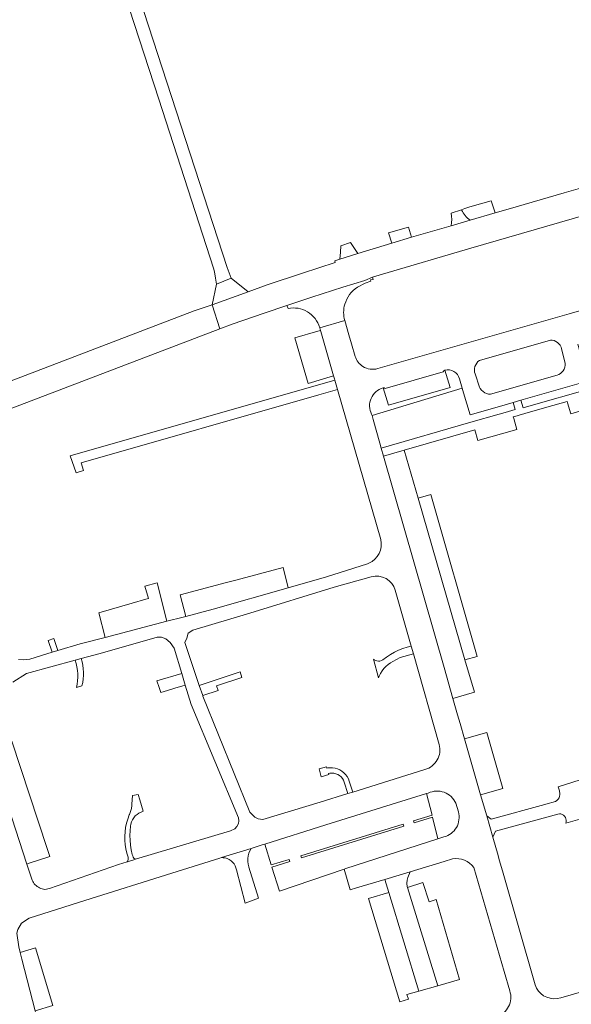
# Model space of a CAD drawing. Header units: metres. Extents: x 166325 to 190320, y 381923 to 404576.
# Tile 915 of 1056: x 177371 to 177509, y 399990 to 400237. Entities that reach past the tile are written whole.
import ezdxf

# ---------------------------------------------------------------- set-up
doc = ezdxf.new("R2010")
doc.units = ezdxf.units.M
doc.layers.add('B-WE-VH-VERHARDING_ASFALT-GV', color=8, linetype='Continuous', lineweight=18)
doc.layers.add('B-WE-VH-VERHARDING_BETONSTRAATSTEEN-GV', color=8, linetype='Continuous', lineweight=18)

msp = doc.modelspace()

# ---------------------------------------------------------------- linework, layer by layer
at = {"layer": 'B-WE-VH-VERHARDING_ASFALT-GV', "flags": 128}
for points in [[(177386.026, 400277.103), (177405.61, 400216.922), (177419.218, 400174.657), (177419.498, 400173.682), (177419.778, 400172.137), (177419.988, 400170.673), (177423.698, 400172.109), (177422.694, 400174.792), (177399.47, 400246.122), (177389.111, 400277.939), (177385.677, 400288.486)], [(177386.026, 400277.103), (177405.61, 400216.922), (177419.218, 400174.657), (177419.498, 400173.682), (177419.778, 400172.137), (177419.988, 400170.673), (177423.698, 400172.109), (177422.694, 400174.792), (177399.47, 400246.122), (177389.111, 400277.939), (177385.677, 400288.486)], [(177511.076, 400194.659), (177506.942, 400193.464), (177492.945, 400189.417), (177489.706, 400188.476), (177483.411, 400186.648), (177478.711, 400185.248), (177468.764, 400182.368), (177463.841, 400180.861), (177455.361, 400178.282), (177450.886, 400176.856), (177449.567, 400176.492), (177449.689, 400176.08), (177441.512, 400173.401), (177432.678, 400170.443), (177427.886, 400168.71), (177418.933, 400165.504), (177420.873, 400159.46), (177423.94, 400160.63), (177431.909, 400163.395), (177437.608, 400165.271), (177443.813, 400167.366), (177451.641, 400169.897), (177457.129, 400171.59), (177459.056, 400172.349), (177461.5, 400173.12), (177483.652, 400179.66), (177518.491, 400189.74)], [(177511.076, 400194.659), (177506.942, 400193.464), (177492.945, 400189.417), (177489.706, 400188.476), (177483.411, 400186.648), (177478.711, 400185.248), (177468.764, 400182.368), (177463.841, 400180.861), (177455.361, 400178.282), (177450.886, 400176.856), (177449.567, 400176.492), (177449.689, 400176.08), (177441.512, 400173.401), (177432.678, 400170.443), (177427.886, 400168.71), (177418.933, 400165.504), (177420.873, 400159.46), (177423.94, 400160.63), (177431.909, 400163.395), (177437.608, 400165.271), (177443.813, 400167.366), (177451.641, 400169.897), (177457.129, 400171.59), (177459.056, 400172.349), (177461.5, 400173.12), (177483.652, 400179.66), (177518.491, 400189.74)], [(177455.26, 400169.868), (177457.171, 400170.872), (177458.627, 400171.359), (177458.545, 400171.683), (177459.153, 400171.829), (177459.056, 400172.349), (177457.129, 400171.59), (177451.641, 400169.897), (177443.813, 400167.366), (177437.608, 400165.271), (177437.902, 400164.562)], [(177455.26, 400169.868), (177457.171, 400170.872), (177458.627, 400171.359), (177458.545, 400171.683), (177459.153, 400171.829), (177459.056, 400172.349), (177457.129, 400171.59), (177451.641, 400169.897), (177443.813, 400167.366), (177437.608, 400165.271), (177437.902, 400164.562)], [(177531.77, 400170.006), (177508.161, 400163.224), (177460.37, 400149.495)], [(177531.77, 400170.006), (177508.161, 400163.224), (177460.37, 400149.495)], [(177232.697, 400087.678), (177420.873, 400159.46), (177418.933, 400165.504), (177414.404, 400163.95), (177309.548, 400123.856), (177300.79, 400120.507), (177296.766, 400118.968), (177292.618, 400117.303), (177284.1, 400113.996), (177260.344, 400104.988), (177257.538, 400103.826), (177256.647, 400103.484), (177246.662, 400099.646), (177245.193, 400099.127), (177202.502, 400082.868)], [(177232.697, 400087.678), (177420.873, 400159.46), (177418.933, 400165.504), (177414.404, 400163.95), (177309.548, 400123.856), (177300.79, 400120.507), (177296.766, 400118.968), (177292.618, 400117.303), (177284.1, 400113.996), (177260.344, 400104.988), (177257.538, 400103.826), (177256.647, 400103.484), (177246.662, 400099.646), (177245.193, 400099.127), (177202.502, 400082.868)], [(177454.71, 400152.544), (177453.789, 400155.676), (177453.12, 400157.949), (177452.07, 400161.52), (177445.811, 400159.73), (177446.005, 400159.056), (177446.084, 400158.782), (177449.268, 400147.732), (177449.5, 400146.925), (177449.591, 400146.61), (177450.268, 400144.26), (177461.081, 400106.728)], [(177445.811, 400159.73), (177452.07, 400161.52)], [(177454.71, 400152.544), (177453.789, 400155.676), (177453.12, 400157.949), (177452.07, 400161.52), (177445.811, 400159.73), (177446.005, 400159.056), (177446.084, 400158.782), (177449.268, 400147.732), (177449.5, 400146.925), (177449.591, 400146.61), (177450.268, 400144.26), (177461.081, 400106.728)], [(177445.811, 400159.73), (177452.07, 400161.52)], [(177480.782, 400146.978), (177481.471, 400144.601), (177481.801, 400143.462), (177483.408, 400137.922), (177490.199, 400139.873), (177494.236, 400141.033), (177496.153, 400141.584), (177510.122, 400145.598), (177512.995, 400146.423), (177512.253, 400149.02), (177512.074, 400149.645), (177511.574, 400151.396), (177511.219, 400152.639), (177510.367, 400155.621)], [(177480.782, 400146.978), (177481.471, 400144.601), (177481.801, 400143.462), (177483.408, 400137.922), (177490.199, 400139.873), (177494.236, 400141.033), (177496.153, 400141.584), (177510.122, 400145.598), (177512.995, 400146.423), (177512.253, 400149.02), (177512.074, 400149.645), (177511.574, 400151.396), (177511.219, 400152.639), (177510.367, 400155.621)], [(177462.209, 400144.513), (177476.72, 400148.664)], [(177458.895, 400137.781), (177458.803, 400138.105)], [(177458.895, 400137.781), (177458.803, 400138.105)], [(177500.001, 399994.526), (177499.661, 399995.309), (177491.502, 400023.893), (177490.721, 400026.631), (177490.41, 400027.72), (177489.099, 400032.28), (177487.571, 400037.595), (177486.049, 400042.89), (177482.871, 400053.948), (177482.038, 400056.854), (177480.939, 400060.69), (177480.299, 400062.924), (177479.136, 400066.981), (177476.912, 400074.744), (177461.761, 400127.621), (177461.198, 400129.635), (177460.861, 400130.828), (177459.19, 400136.739), (177458.895, 400137.781)], [(177500.001, 399994.526), (177499.661, 399995.309), (177491.502, 400023.893), (177490.721, 400026.631), (177490.41, 400027.72), (177489.099, 400032.28), (177487.571, 400037.595), (177486.049, 400042.89), (177482.871, 400053.948), (177482.038, 400056.854), (177480.939, 400060.69), (177480.299, 400062.924), (177479.136, 400066.981), (177476.912, 400074.744), (177461.761, 400127.621), (177461.198, 400129.635), (177460.861, 400130.828), (177459.19, 400136.739), (177458.895, 400137.781)], [(177458.132, 400100.8), (177457.79, 400100.691), (177447.522, 400097.42), (177437.935, 400094.67), (177419.158, 400089.283), (177412.361, 400087.518), (177411.706, 400087.348), (177407.628, 400086.289), (177392.179, 400082.276), (177385.914, 400080.649), (177380.356, 400078.963), (177378.924, 400078.528), (177373.307, 400076.824), (177371.672, 400076.611), (177370.528, 400076.752)], [(177458.132, 400100.8), (177457.79, 400100.691), (177447.522, 400097.42), (177437.935, 400094.67), (177419.158, 400089.283), (177412.361, 400087.518), (177411.706, 400087.348), (177407.628, 400086.289), (177392.179, 400082.276), (177385.914, 400080.649), (177380.356, 400078.963), (177378.924, 400078.528), (177373.307, 400076.824), (177371.672, 400076.611), (177370.528, 400076.752)], [(177415.701, 400070.263), (177412.122, 400080.987), (177412.563, 400082.026), (177412.948, 400083.347), (177414.048, 400084.093), (177428.373, 400088.29), (177449.431, 400094.79), (177458.714, 400097.409)], [(177415.701, 400070.263), (177412.122, 400080.987), (177412.563, 400082.026), (177412.948, 400083.347), (177414.048, 400084.093), (177428.373, 400088.29), (177449.431, 400094.79), (177458.714, 400097.409)], [(177464.717, 400094.053), (177468.68, 400080.09), (177469.234, 400078.139), (177475.671, 400055.459)], [(177464.717, 400094.053), (177468.68, 400080.09), (177469.234, 400078.139), (177475.671, 400055.459)], [(177369.101, 400071.041), (177372.481, 400073.236), (177384.699, 400076.564), (177386.196, 400076.972), (177390.948, 400078.266), (177405.149, 400082.324), (177406.277, 400082.344), (177407.356, 400081.882), (177408.407, 400080.978), (177409.428, 400079.531), (177411.325, 400073.252), (177412.202, 400070.347), (177413.67, 400065.487), (177425.49, 400037.078), (177425.618, 400036.351), (177425.486, 400035.71), (177425.09, 400034.952), (177424.597, 400034.397), (177423.521, 400033.892), (177399.749, 400026.741), (177399.351, 400026.621), (177397.702, 400026.125), (177395.515, 400025.467), (177378.219, 400019.471), (177377.067, 400019.21), (177376.732, 400019.264), (177376.403, 400019.346), (177376.082, 400019.456), (177375.771, 400019.592), (177375.473, 400019.754), (177375.189, 400019.941), (177374.923, 400020.151), (177374.675, 400020.383), (177374.447, 400020.635), (177374.242, 400020.905), (177374.06, 400021.191), (177373.903, 400021.492), (177372.577, 400025.547), (177364.065, 400051.575)], [(177369.101, 400071.041), (177372.481, 400073.236), (177384.699, 400076.564), (177386.196, 400076.972), (177390.948, 400078.266), (177405.149, 400082.324), (177406.277, 400082.344), (177407.356, 400081.882), (177408.407, 400080.978), (177409.428, 400079.531), (177411.325, 400073.252), (177412.202, 400070.347), (177413.67, 400065.487), (177425.49, 400037.078), (177425.618, 400036.351), (177425.486, 400035.71), (177425.09, 400034.952), (177424.597, 400034.397), (177423.521, 400033.892), (177399.749, 400026.741), (177399.351, 400026.621), (177397.702, 400026.125), (177395.515, 400025.467), (177378.219, 400019.471), (177377.067, 400019.21), (177376.732, 400019.264), (177376.403, 400019.346), (177376.082, 400019.456), (177375.771, 400019.592), (177375.473, 400019.754), (177375.189, 400019.941), (177374.923, 400020.151), (177374.675, 400020.383), (177374.447, 400020.635), (177374.242, 400020.905), (177374.06, 400021.191), (177373.903, 400021.492), (177372.577, 400025.547), (177364.065, 400051.575)], [(177472.141, 400049.23), (177454.085, 400043.563), (177452.866, 400043.18), (177445.92, 400041), (177431.572, 400036.663), (177430.448, 400036.844), (177429.611, 400037.281), (177428.345, 400038.551), (177416.596, 400067.583), (177416.55, 400067.72), (177415.701, 400070.263)], [(177472.141, 400049.23), (177454.085, 400043.563), (177452.866, 400043.18), (177445.92, 400041), (177431.572, 400036.663), (177430.448, 400036.844), (177429.611, 400037.281), (177428.345, 400038.551), (177416.596, 400067.583), (177416.55, 400067.72), (177415.701, 400070.263)], [(177370.926, 400003.454), (177370.58, 400004.813), (177370.036, 400008.244), (177370.335, 400009.205), (177371.248, 400010.759), (177373.143, 400012.054), (177387.088, 400016.399), (177408.853, 400023.244), (177420.817, 400027.006), (177421.298, 400027.157), (177428.69, 400029.482), (177431.665, 400030.423), (177432.061, 400030.548), (177447.312, 400035.37), (177472.557, 400043.177), (177472.962, 400043.302)], [(177370.926, 400003.454), (177370.58, 400004.813), (177370.036, 400008.244), (177370.335, 400009.205), (177371.248, 400010.759), (177373.143, 400012.054), (177387.088, 400016.399), (177408.853, 400023.244), (177420.817, 400027.006), (177421.298, 400027.157), (177428.69, 400029.482), (177431.665, 400030.423), (177432.061, 400030.548), (177447.312, 400035.37), (177472.557, 400043.177), (177472.962, 400043.302)], [(177479.841, 400040.75), (177480.5, 400038.579)], [(177479.841, 400040.75), (177480.5, 400038.579)], [(177476.87, 400032.34), (177475.376, 400031.86), (177452.312, 400024.45), (177451.9, 400024.308), (177453.462, 400019.12), (177454.986, 400019.579), (177462.097, 400021.719), (177468.48, 400023.64), (177476.956, 400026.191), (177479.051, 400026.822)], [(177476.87, 400032.34), (177475.376, 400031.86), (177452.312, 400024.45), (177451.9, 400024.308), (177453.462, 400019.12), (177454.986, 400019.579), (177462.097, 400021.719), (177468.48, 400023.64), (177476.956, 400026.191), (177479.051, 400026.822)], [(177484.341, 400024.68), (177491.921, 399998.702), (177493.352, 399993.798)], [(177484.341, 400024.68), (177491.921, 399998.702), (177493.352, 399993.798)], [(177383.921, 399956.47), (177380.046, 399969.542), (177379.697, 399970.73), (177379.304, 399972.072), (177379.253, 399972.247), (177379.042, 399972.967), (177376.285, 399982.389), (177374.806, 399988.202), (177374.65, 399988.816), (177373.988, 399991.417), (177371.348, 400001.795), (177370.926, 400003.454)], [(177383.921, 399956.47), (177380.046, 399969.542), (177379.697, 399970.73), (177379.304, 399972.072), (177379.253, 399972.247), (177379.042, 399972.967), (177376.285, 399982.389), (177374.806, 399988.202), (177374.65, 399988.816), (177373.988, 399991.417), (177371.348, 400001.795), (177370.926, 400003.454)], [(177529.63, 399998.89), (177506.08, 399992.12)], [(177529.63, 399998.89), (177506.08, 399992.12)]]:
    msp.add_lwpolyline(points, dxfattribs=at)
at = {"layer": 'B-WE-VH-VERHARDING_ASFALT-GV'}
for points in [[(177452.101, 400165.603, -0.1807665), (177455.26, 400169.868)], [(177452.101, 400165.603, -0.1807665), (177455.26, 400169.868)], [(177437.902, 400164.562, -0.1868884), (177442.761, 400163.714)], [(177437.902, 400164.562, -0.1868884), (177442.761, 400163.714)], [(177442.761, 400163.714, -0.1902252), (177445.811, 400159.73)], [(177442.761, 400163.714, -0.1902252), (177445.811, 400159.73)], [(177452.07, 400161.52, -0.1374004), (177452.101, 400165.603)], [(177452.07, 400161.52, -0.1374004), (177452.101, 400165.603)], [(177456.629, 400150.055, -0.1746948), (177454.71, 400152.544)], [(177456.629, 400150.055, -0.1746948), (177454.71, 400152.544)], [(177460.37, 400149.495, -0.2132942), (177456.629, 400150.055)], [(177460.37, 400149.495, -0.2132942), (177456.629, 400150.055)], [(177476.72, 400148.664, -0.3193187), (177477.092, 400149.103)], [(177476.72, 400148.664, -0.3193187), (177477.092, 400149.103)], [(177477.092, 400149.103, -0.4126122), (177480.782, 400146.978)], [(177458.803, 400138.105, -0.4763044), (177461.657, 400144.677)], [(177458.803, 400138.105, -0.4763044), (177461.657, 400144.677)], [(177461.657, 400144.677, -0.3373225), (177462.209, 400144.513)], [(177461.081, 400106.728, -0.3581223), (177458.132, 400100.8)], [(177461.081, 400106.728, -0.3581223), (177458.132, 400100.8)], [(177458.714, 400097.409, -0.4138151), (177464.717, 400094.053)], [(177458.714, 400097.409, -0.4138151), (177464.717, 400094.053)], [(177475.671, 400055.459, -0.4222578), (177472.141, 400049.23)], [(177475.671, 400055.459, -0.4222578), (177472.141, 400049.23)], [(177472.962, 400043.302, -0.4291253), (177479.841, 400040.75)], [(177472.962, 400043.302, -0.4291253), (177479.841, 400040.75)], [(177480.5, 400038.579, -0.4238317), (177476.87, 400032.34)], [(177480.5, 400038.579, -0.4238317), (177476.87, 400032.34)], [(177479.051, 400026.822, -0.2982358), (177484.341, 400024.68)], [(177479.051, 400026.822, -0.2982358), (177484.341, 400024.68)], [(177493.352, 399993.798, -0.4193213), (177490.081, 399987.38)], [(177493.352, 399993.798, -0.4193213), (177490.081, 399987.38)], [(177506.08, 399992.12, -0.3635639), (177500.001, 399994.526)], [(177506.08, 399992.12, -0.3635639), (177500.001, 399994.526)]]:
    msp.add_lwpolyline(points, format="xyb", dxfattribs=at)
at = {"layer": 'B-WE-VH-VERHARDING_ASFALT-GV', "flags": 128}
for points in [[(177486.675, 400143.76), (177486.3, 400144.103), (177485.984, 400144.501), (177485.771, 400144.868), (177484.678, 400148.203), (177484.564, 400148.617), (177484.51, 400149.094), (177484.537, 400149.573), (177484.642, 400150.042), (177484.824, 400150.487), (177485.077, 400150.895), (177485.394, 400151.256), (177485.766, 400151.559), (177503.512, 400156.665), (177503.992, 400156.625), (177504.459, 400156.506), (177504.9, 400156.312), (177505.303, 400156.048), (177505.657, 400155.72), (177505.952, 400155.339), (177506.18, 400154.914), (177506.312, 400154.544), (177507.197, 400150.746), (177507.184, 400150.34), (177507.094, 400149.864), (177506.928, 400149.408), (177506.689, 400148.986), (177506.384, 400148.609), (177506.021, 400148.287), (177505.611, 400148.029), (177505.163, 400147.842), (177488.555, 400143.077), (177488.05, 400143.134), (177487.561, 400143.269), (177487.098, 400143.48)], [(177486.675, 400143.76), (177486.3, 400144.103), (177485.984, 400144.501), (177485.771, 400144.868), (177484.678, 400148.203), (177484.564, 400148.617), (177484.51, 400149.094), (177484.537, 400149.573), (177484.642, 400150.042), (177484.824, 400150.487), (177485.077, 400150.895), (177485.394, 400151.256), (177485.766, 400151.559), (177503.512, 400156.665), (177503.992, 400156.625), (177504.459, 400156.506), (177504.9, 400156.312), (177505.303, 400156.048), (177505.657, 400155.72), (177505.952, 400155.339), (177506.18, 400154.914), (177506.312, 400154.544), (177507.197, 400150.746), (177507.184, 400150.34), (177507.094, 400149.864), (177506.928, 400149.408), (177506.689, 400148.986), (177506.384, 400148.609), (177506.021, 400148.287), (177505.611, 400148.029), (177505.163, 400147.842), (177488.555, 400143.077), (177488.05, 400143.134), (177487.561, 400143.269), (177487.098, 400143.48)], [(177467.771, 400019.645), (177467.71, 400019.843), (177467.609, 400020.784), (177467.654, 400021.542), (177467.836, 400022.2), (177468.48, 400023.64), (177462.097, 400021.719), (177463.083, 400018.465), (177470.572, 399993.763), (177475.357, 399995.088)], [(177467.771, 400019.645), (177467.71, 400019.843), (177467.609, 400020.784), (177467.654, 400021.542), (177467.836, 400022.2), (177468.48, 400023.64), (177462.097, 400021.719), (177463.083, 400018.465), (177470.572, 399993.763), (177475.357, 399995.088)]]:
    msp.add_lwpolyline(points, close=True, dxfattribs=at)
at = {"layer": 'B-WE-VH-VERHARDING_BETONSTRAATSTEEN-GV', "flags": 128}
for points in [[(177489.706, 400188.476), (177488.673, 400191.517), (177483.345, 400189.953), (177482.121, 400189.594), (177481.305, 400189.2)], [(177489.706, 400188.476), (177488.673, 400191.517), (177483.345, 400189.953), (177482.121, 400189.594), (177481.305, 400189.2)], [(177481.305, 400189.2), (177478.719, 400188.399)], [(177481.305, 400189.2), (177478.719, 400188.399)], [(177483.411, 400186.648), (177489.706, 400188.476)], [(177483.411, 400186.648), (177489.706, 400188.476)], [(177478.711, 400185.248), (177483.411, 400186.648)], [(177478.711, 400185.248), (177483.411, 400186.648)], [(177561.79, 400158.355), (177510.663, 400143.678), (177509.266, 400143.277), (177502.237, 400141.259), (177496.703, 400139.67), (177496.153, 400141.584), (177494.236, 400141.033), (177494.737, 400139.288), (177492.23, 400138.567), (177490.699, 400138.126), (177483.594, 400136.081), (177461.198, 400129.635), (177461.761, 400127.621), (177466.964, 400129.129), (177484.57, 400134.23)], [(177561.79, 400158.355), (177510.663, 400143.678), (177509.266, 400143.277), (177502.237, 400141.259), (177496.703, 400139.67), (177496.153, 400141.584), (177494.236, 400141.033), (177494.737, 400139.288), (177492.23, 400138.567), (177490.699, 400138.126), (177483.594, 400136.081), (177461.198, 400129.635), (177461.761, 400127.621), (177466.964, 400129.129), (177484.57, 400134.23)], [(177484.57, 400134.23), (177485.33, 400131.496), (177495.113, 400134.313), (177494.33, 400137.044), (177494.212, 400137.457), (177495.184, 400137.735), (177495.666, 400137.873), (177497.101, 400138.284), (177502.63, 400139.868), (177507.701, 400141.321), (177507.819, 400140.933), (177508.641, 400138.22), (177514.882, 400140.007), (177514.121, 400142.75), (177536.579, 400149.129), (177542.541, 400150.822), (177544.958, 400142.546), (177546.986, 400143.129), (177546.916, 400143.351), (177544.553, 400151.411), (177562.28, 400156.594)], [(177484.57, 400134.23), (177485.33, 400131.496), (177495.113, 400134.313), (177494.33, 400137.044), (177494.212, 400137.457), (177495.184, 400137.735), (177495.666, 400137.873), (177497.101, 400138.284), (177502.63, 400139.868), (177507.701, 400141.321), (177507.819, 400140.933), (177508.641, 400138.22), (177514.882, 400140.007), (177514.121, 400142.75), (177536.579, 400149.129), (177542.541, 400150.822), (177544.958, 400142.546), (177546.986, 400143.129), (177546.916, 400143.351), (177544.553, 400151.411), (177562.28, 400156.594)], [(177477.092, 400149.103), (177478.455, 400144.761), (177462.984, 400140.329), (177461.657, 400144.677)], [(177477.092, 400149.103), (177478.455, 400144.761), (177462.984, 400140.329), (177461.657, 400144.677)], [(177478.455, 400144.761), (177477.092, 400149.103)], [(177478.455, 400144.761), (177477.092, 400149.103)], [(177476.72, 400148.664), (177462.209, 400144.513)], [(177476.72, 400148.664), (177462.209, 400144.513)], [(177481.471, 400144.601), (177480.782, 400146.978)], [(177481.471, 400144.601), (177480.782, 400146.978)], [(177458.803, 400138.105), (177458.895, 400137.781), (177481.471, 400144.601)], [(177458.803, 400138.105), (177458.895, 400137.781), (177481.471, 400144.601)], [(177461.657, 400144.677), (177462.984, 400140.329), (177478.455, 400144.761)], [(177461.657, 400144.677), (177462.984, 400140.329), (177478.455, 400144.761)], [(177386.196, 400076.972), (177384.699, 400076.564)], [(177386.196, 400076.972), (177384.699, 400076.564)], [(177384.975, 400069.7), (177386.368, 400070.152)], [(177384.975, 400069.7), (177386.368, 400070.152)], [(177510.977, 400046.607), (177505.419, 400044.906), (177505.764, 400043.852), (177505.806, 400043.726), (177505.889, 400043.32), (177505.892, 400042.906), (177505.815, 400042.498), (177505.662, 400042.113), (177505.438, 400041.765), (177505.151, 400041.465), (177504.812, 400041.227), (177502.385, 400040.55), (177502.152, 400040.485), (177488.698, 400036.788), (177487.571, 400037.595), (177489.099, 400032.28), (177489.778, 400033.77), (177505.378, 400038.073), (177505.744, 400038.116), (177506.111, 400038.079), (177506.462, 400037.964), (177506.78, 400037.776), (177507.05, 400037.525), (177507.259, 400037.221), (177507.399, 400036.879), (177507.462, 400036.515), (177507.445, 400036.147), (177507.335, 400035.754), (177515.522, 400038.105)], [(177510.977, 400046.607), (177505.419, 400044.906), (177505.764, 400043.852), (177505.806, 400043.726), (177505.889, 400043.32), (177505.892, 400042.906), (177505.815, 400042.498), (177505.662, 400042.113), (177505.438, 400041.765), (177505.151, 400041.465), (177504.812, 400041.227), (177502.385, 400040.55), (177502.152, 400040.485), (177488.698, 400036.788), (177487.571, 400037.595), (177489.099, 400032.28), (177489.778, 400033.77), (177505.378, 400038.073), (177505.744, 400038.116), (177506.111, 400038.079), (177506.462, 400037.964), (177506.78, 400037.776), (177507.05, 400037.525), (177507.259, 400037.221), (177507.399, 400036.879), (177507.462, 400036.515), (177507.445, 400036.147), (177507.335, 400035.754), (177515.522, 400038.105)]]:
    msp.add_lwpolyline(points, dxfattribs=at)
at = {"layer": 'B-WE-VH-VERHARDING_BETONSTRAATSTEEN-GV'}
for points in [[(177478.719, 400188.399, -0.077436), (177478.711, 400185.248)], [(177478.719, 400188.399, -0.077436), (177478.711, 400185.248)], [(177483.411, 400186.648, -0.1167865), (177481.305, 400189.2)], [(177483.411, 400186.648, -0.1167865), (177481.305, 400189.2)], [(177481.305, 400189.2, 0.1167865), (177483.411, 400186.648)], [(177477.092, 400149.103, 0.3193187), (177476.72, 400148.664)], [(177480.782, 400146.978, 0.4126122), (177477.092, 400149.103)], [(177480.782, 400146.978, 0.4126122), (177477.092, 400149.103)], [(177461.657, 400144.677, 0.4763044), (177458.803, 400138.105)], [(177462.209, 400144.513, 0.3373225), (177461.657, 400144.677)], [(177462.209, 400144.513, 0.3373225), (177461.657, 400144.677)], [(177384.699, 400076.564, -0.133445), (177384.975, 400069.7)], [(177384.699, 400076.564, -0.133445), (177384.975, 400069.7)], [(177386.368, 400070.152, 0.1293246), (177386.196, 400076.972)], [(177386.368, 400070.152, 0.1293246), (177386.196, 400076.972)]]:
    msp.add_lwpolyline(points, format="xyb", dxfattribs=at)
at = {"layer": 'B-WE-VH-VERHARDING_BETONSTRAATSTEEN-GV', "flags": 128}
for points in [[(177468.764, 400182.368), (177468.042, 400184.921), (177463.053, 400183.463), (177463.841, 400180.861)], [(177468.764, 400182.368), (177468.042, 400184.921), (177463.053, 400183.463), (177463.841, 400180.861)], [(177453.53, 400181.046), (177451.119, 400180.23), (177451.009, 400178.635), (177450.886, 400176.856), (177455.361, 400178.282)], [(177453.53, 400181.046), (177451.119, 400180.23), (177451.009, 400178.635), (177450.886, 400176.856), (177455.361, 400178.282)], [(177423.698, 400172.109), (177419.988, 400170.673), (177418.933, 400165.504), (177427.886, 400168.71)], [(177423.698, 400172.109), (177419.988, 400170.673), (177418.933, 400165.504), (177427.886, 400168.71)], [(177446.084, 400158.782), (177446.005, 400159.056), (177445.373, 400158.874), (177439.596, 400157.188), (177442.916, 400145.81), (177449.268, 400147.732)], [(177446.084, 400158.782), (177446.005, 400159.056), (177445.373, 400158.874), (177439.596, 400157.188), (177442.916, 400145.81), (177449.268, 400147.732)], [(177450.268, 400144.26), (177449.591, 400146.61), (177383.452, 400127.71), (177384.881, 400123.465), (177386.75, 400124.001), (177386.182, 400125.91), (177445.597, 400142.922)], [(177450.268, 400144.26), (177449.591, 400146.61), (177383.452, 400127.71), (177384.881, 400123.465), (177386.75, 400124.001), (177386.182, 400125.91), (177445.597, 400142.922)], [(177470.448, 400117.081), (177466.964, 400129.129), (177461.761, 400127.621), (177476.912, 400074.744), (177479.136, 400066.981), (177484.49, 400068.529), (177482.149, 400076.623)], [(177470.448, 400117.081), (177466.964, 400129.129), (177461.761, 400127.621), (177476.912, 400074.744), (177479.136, 400066.981), (177484.49, 400068.529), (177482.149, 400076.623)], [(177473.587, 400117.983), (177470.448, 400117.081), (177482.149, 400076.623), (177485.209, 400077.502)], [(177473.587, 400117.983), (177470.448, 400117.081), (177482.149, 400076.623), (177485.209, 400077.502)], [(177436.642, 400099.729), (177424.813, 400096.61), (177422.478, 400095.994), (177410.894, 400092.939), (177412.361, 400087.518), (177419.158, 400089.283), (177437.935, 400094.67)], [(177436.642, 400099.729), (177424.813, 400096.61), (177422.478, 400095.994), (177410.894, 400092.939), (177412.361, 400087.518), (177419.158, 400089.283), (177437.935, 400094.67)], [(177407.628, 400086.289), (177405.135, 400095.888), (177402.114, 400095.103), (177403.006, 400091.986), (177402.365, 400091.803), (177398.944, 400090.823), (177390.581, 400088.429), (177392.179, 400082.276)], [(177407.628, 400086.289), (177405.135, 400095.888), (177402.114, 400095.103), (177403.006, 400091.986), (177402.365, 400091.803), (177398.944, 400090.823), (177390.581, 400088.429), (177392.179, 400082.276)], [(177380.356, 400078.963), (177379.347, 400081.945), (177377.93, 400081.465), (177378.924, 400078.528)], [(177380.356, 400078.963), (177379.347, 400081.945), (177377.93, 400081.465), (177378.924, 400078.528)], [(177469.234, 400078.139), (177468.68, 400080.09), (177467.707, 400079.844), (177466.605, 400079.489), (177465.529, 400079.059), (177464.486, 400078.555), (177463.48, 400077.981), (177462.516, 400077.338), (177461.599, 400076.631), (177461.259, 400076.448), (177460.89, 400076.339), (177460.506, 400076.308), (177460.123, 400076.357), (177459.759, 400076.483), (177459.429, 400076.682), (177459.241, 400076.845), (177460.536, 400072.173), (177460.694, 400072.596), (177461.011, 400073.264), (177461.399, 400073.895), (177461.852, 400074.48), (177462.366, 400075.012), (177462.934, 400075.486), (177463.551, 400075.896), (177464.077, 400076.237), (177465, 400076.759), (177465.961, 400077.21)], [(177469.234, 400078.139), (177468.68, 400080.09), (177467.707, 400079.844), (177466.605, 400079.489), (177465.529, 400079.059), (177464.486, 400078.555), (177463.48, 400077.981), (177462.516, 400077.338), (177461.599, 400076.631), (177461.259, 400076.448), (177460.89, 400076.339), (177460.506, 400076.308), (177460.123, 400076.357), (177459.759, 400076.483), (177459.429, 400076.682), (177459.241, 400076.845), (177460.536, 400072.173), (177460.694, 400072.596), (177461.011, 400073.264), (177461.399, 400073.895), (177461.852, 400074.48), (177462.366, 400075.012), (177462.934, 400075.486), (177463.551, 400075.896), (177464.077, 400076.237), (177465, 400076.759), (177465.961, 400077.21)], [(177411.325, 400073.252), (177405.099, 400071.371), (177405.632, 400069.729), (177406.047, 400068.45), (177407.735, 400068.998), (177409.609, 400069.564), (177412.202, 400070.347)], [(177411.325, 400073.252), (177405.099, 400071.371), (177405.632, 400069.729), (177406.047, 400068.45), (177407.735, 400068.998), (177409.609, 400069.564), (177412.202, 400070.347)], [(177420.043, 400070.168), (177426.302, 400072.258), (177425.894, 400073.665), (177415.701, 400070.263), (177416.55, 400067.72), (177420.428, 400069.014)], [(177420.043, 400070.168), (177426.302, 400072.258), (177425.894, 400073.665), (177415.701, 400070.263), (177416.55, 400067.72), (177420.428, 400069.014)], [(177487.635, 400058.458), (177482.038, 400056.854), (177482.871, 400053.948), (177486.049, 400042.89), (177491.637, 400044.492)], [(177487.635, 400058.458), (177482.038, 400056.854), (177482.871, 400053.948), (177486.049, 400042.89), (177491.637, 400044.492)], [(177372.577, 400025.547), (177372.932, 400025.664), (177378.312, 400027.431), (177377.644, 400029.465), (177368.832, 400056.294), (177363.871, 400054.53), (177363.629, 400054.444), (177363.641, 400054.021), (177363.794, 400052.788), (177364.065, 400051.575)], [(177372.577, 400025.547), (177372.932, 400025.664), (177378.312, 400027.431), (177377.644, 400029.465), (177368.832, 400056.294), (177363.871, 400054.53), (177363.629, 400054.444), (177363.641, 400054.021), (177363.794, 400052.788), (177364.065, 400051.575)], [(177451.357, 400048.782), (177450.819, 400049.105), (177450.245, 400049.357), (177449.643, 400049.534), (177449.023, 400049.633), (177448.396, 400049.653), (177447.772, 400049.592), (177447.621, 400049.566), (177447.537, 400049.867), (177445.648, 400049.335), (177446.19, 400047.41), (177448.065, 400047.937), (177447.993, 400048.193), (177448.333, 400048.265), (177448.844, 400048.306), (177449.354, 400048.267), (177449.852, 400048.149), (177450.326, 400047.954), (177450.764, 400047.689), (177451.155, 400047.358), (177451.49, 400046.971), (177451.761, 400046.536), (177451.961, 400046.065), (177452.866, 400043.18), (177454.085, 400043.563), (177453.219, 400046.321), (177452.979, 400046.901), (177452.667, 400047.445), (177452.288, 400047.945), (177451.849, 400048.394)], [(177451.357, 400048.782), (177450.819, 400049.105), (177450.245, 400049.357), (177449.643, 400049.534), (177449.023, 400049.633), (177448.396, 400049.653), (177447.772, 400049.592), (177447.621, 400049.566), (177447.537, 400049.867), (177445.648, 400049.335), (177446.19, 400047.41), (177448.065, 400047.937), (177447.993, 400048.193), (177448.333, 400048.265), (177448.844, 400048.306), (177449.354, 400048.267), (177449.852, 400048.149), (177450.326, 400047.954), (177450.764, 400047.689), (177451.155, 400047.358), (177451.49, 400046.971), (177451.761, 400046.536), (177451.961, 400046.065), (177452.866, 400043.18), (177454.085, 400043.563), (177453.219, 400046.321), (177452.979, 400046.901), (177452.667, 400047.445), (177452.288, 400047.945), (177451.849, 400048.394)], [(177398.534, 400035.057), (177398.613, 400035.548), (177398.777, 400036.107), (177399.017, 400036.639), (177399.327, 400037.133), (177399.701, 400037.58), (177400.133, 400037.971), (177400.615, 400038.3), (177401.137, 400038.56), (177401.689, 400038.746), (177400.82, 400041.625), (177400.452, 400042.995), (177399.031, 400042.722), (177398.851, 400040.516), (177398.828, 400040.177), (177398.719, 400039.425), (177398.531, 400038.688), (177398.267, 400037.976), (177398.207, 400037.837), (177397.825, 400036.822), (177397.519, 400035.782), (177397.291, 400034.723), (177397.141, 400033.649), (177397.07, 400032.567), (177397.08, 400031.484), (177397.17, 400030.403), (177397.338, 400029.333), (177397.586, 400028.277), (177397.91, 400027.243), (177397.955, 400027.018), (177397.947, 400026.702), (177397.861, 400026.398), (177397.702, 400026.125), (177399.351, 400026.621), (177399.749, 400026.741), (177399.629, 400026.807), (177399.373, 400027.013), (177399.174, 400027.274), (177399.044, 400027.576), (177398.937, 400027.964), (177398.671, 400029.126), (177398.485, 400030.303), (177398.377, 400031.49), (177398.35, 400032.682), (177398.402, 400033.873)], [(177398.534, 400035.057), (177398.613, 400035.548), (177398.777, 400036.107), (177399.017, 400036.639), (177399.327, 400037.133), (177399.701, 400037.58), (177400.133, 400037.971), (177400.615, 400038.3), (177401.137, 400038.56), (177401.689, 400038.746), (177400.82, 400041.625), (177400.452, 400042.995), (177399.031, 400042.722), (177398.851, 400040.516), (177398.828, 400040.177), (177398.719, 400039.425), (177398.531, 400038.688), (177398.267, 400037.976), (177398.207, 400037.837), (177397.825, 400036.822), (177397.519, 400035.782), (177397.291, 400034.723), (177397.141, 400033.649), (177397.07, 400032.567), (177397.08, 400031.484), (177397.17, 400030.403), (177397.338, 400029.333), (177397.586, 400028.277), (177397.91, 400027.243), (177397.955, 400027.018), (177397.947, 400026.702), (177397.861, 400026.398), (177397.702, 400026.125), (177399.351, 400026.621), (177399.749, 400026.741), (177399.629, 400026.807), (177399.373, 400027.013), (177399.174, 400027.274), (177399.044, 400027.576), (177398.937, 400027.964), (177398.671, 400029.126), (177398.485, 400030.303), (177398.377, 400031.49), (177398.35, 400032.682), (177398.402, 400033.873)], [(177474.035, 400037.242), (177469.474, 400035.829), (177469.309, 400036.362), (177473.9, 400037.784), (177472.557, 400043.177), (177447.312, 400035.37), (177432.061, 400030.548), (177433.653, 400025.318), (177438.213, 400026.73), (177438.378, 400026.197), (177433.818, 400024.785), (177435.764, 400018.743), (177451.9, 400024.308), (177452.312, 400024.45), (177475.376, 400031.86)], [(177474.035, 400037.242), (177469.474, 400035.829), (177469.309, 400036.362), (177473.9, 400037.784), (177472.557, 400043.177), (177447.312, 400035.37), (177432.061, 400030.548), (177433.653, 400025.318), (177438.213, 400026.73), (177438.378, 400026.197), (177433.818, 400024.785), (177435.764, 400018.743), (177451.9, 400024.308), (177452.312, 400024.45), (177475.376, 400031.86)], [(177466.696, 400035.553), (177466.861, 400035.02), (177441.283, 400027.097), (177441.118, 400027.63)], [(177466.696, 400035.553), (177466.861, 400035.02), (177441.283, 400027.097), (177441.118, 400027.63)], [(177427.854, 400026.23), (177427.865, 400026.91), (177427.956, 400027.585), (177428.126, 400028.245), (177428.372, 400028.88), (177428.69, 400029.482), (177421.298, 400027.157), (177421.643, 400027.149), (177422.18, 400027.072), (177422.7, 400026.917), (177423.191, 400026.687), (177423.643, 400026.387), (177424.046, 400026.024), (177424.392, 400025.606), (177424.672, 400025.141), (177424.882, 400024.641), (177425.015, 400024.115), (177427.217, 400015.748), (177430.522, 400017.002), (177428.097, 400024.796), (177428.07, 400024.887), (177427.922, 400025.552)], [(177427.854, 400026.23), (177427.865, 400026.91), (177427.956, 400027.585), (177428.126, 400028.245), (177428.372, 400028.88), (177428.69, 400029.482), (177421.298, 400027.157), (177421.643, 400027.149), (177422.18, 400027.072), (177422.7, 400026.917), (177423.191, 400026.687), (177423.643, 400026.387), (177424.046, 400026.024), (177424.392, 400025.606), (177424.672, 400025.141), (177424.882, 400024.641), (177425.015, 400024.115), (177427.217, 400015.748), (177430.522, 400017.002), (177428.097, 400024.796), (177428.07, 400024.887), (177427.922, 400025.552)], [(177474.949, 400016.703), (177473.15, 400016.138), (177471.639, 400020.952), (177467.771, 400019.645), (177475.357, 399995.088), (177480.801, 399996.679)], [(177474.949, 400016.703), (177473.15, 400016.138), (177471.639, 400020.952), (177467.771, 400019.645), (177475.357, 399995.088), (177480.801, 399996.679)], [(177463.083, 400018.465), (177458.05, 400016.939), (177465.885, 399991.094), (177467.988, 399991.709), (177467.638, 399992.906), (177470.572, 399993.763)], [(177463.083, 400018.465), (177458.05, 400016.939), (177465.885, 399991.094), (177467.988, 399991.709), (177467.638, 399992.906), (177470.572, 399993.763)], [(177374.709, 400004.597), (177370.926, 400003.454), (177371.348, 400001.795), (177373.988, 399991.417), (177374.65, 399988.816), (177379.073, 399990.152)], [(177374.709, 400004.597), (177370.926, 400003.454), (177371.348, 400001.795), (177373.988, 399991.417), (177374.65, 399988.816), (177379.073, 399990.152)]]:
    msp.add_lwpolyline(points, close=True, dxfattribs=at)

doc.saveas('drawing.dxf')
